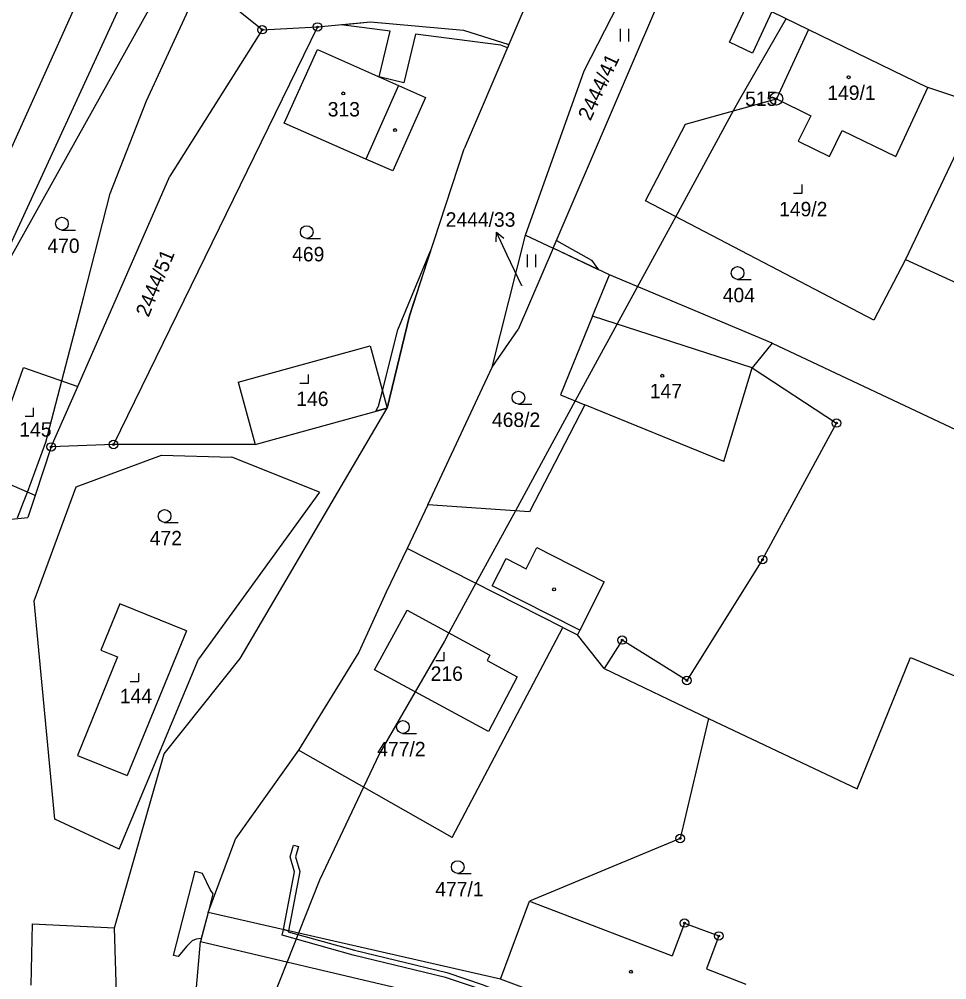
# Model space of a CAD drawing. Extents: x -546762 to -540209, y -1046851 to -1035694.
# Drawn here: x -542557.9 to -542448.6, y -1039219.7 to -1039106.5 of the extents above; entities that cross this region are included whole.
import ezdxf

# ---------------------------------------------------------------- set-up
doc = ezdxf.new("R2010")
doc.units = 0
for name, color, linetype in [('Vrstva 1', 7, 'Continuous'), ('Vrstva 16', 7, 'Continuous'), ('Vrstva 17', 7, 'Continuous'), ('Vrstva 18', 7, 'Continuous'), ('Vrstva 19', 7, 'Continuous'), ('Vrstva 24', 7, 'Continuous'), ('Vrstva 25', 7, 'Continuous'), ('Vrstva 3', 7, 'Continuous'), ('Vrstva 30', 7, 'Continuous'), ('Vrstva 37', 7, 'Continuous'), ('Vrstva 4', 7, 'Continuous'), ('Vrstva 52', 7, 'Continuous')]:
    doc.layers.add(name, color=color, linetype=linetype)

msp = doc.modelspace()

# ---------------------------------------------------------------- linework, layer by layer
at = {"layer": 'Vrstva 1'}
for p, q in [((-542469.2, -1039144.65), (-542488.37, -1039136.59)), ((-542564.58, -1039165.94), (-542556.92, -1039165.18)), ((-542488.99, -1039182.97), (-542492.15, -1039179))]:
    msp.add_line(p, q, dxfattribs=at)
for points in [[(-542546.9, -1039095.04), (-542568.14, -1039142.17)], [(-542491.37, -1039112.58), (-542484.07, -1039098.36)], [(-542563.09, -1039141.89), (-542539.44, -1039099.58)], [(-542563.09, -1039141.89), (-542543.62, -1039099.68)], [(-542529.3, -1039107.72), (-542539.44, -1039099.58)], [(-542495.02, -1039133.46), (-542480.67, -1039100.01)], [(-542480.67, -1039100.01), (-542464.9, -1039107.69)], [(-542496.92, -1039101.74), (-542500.22, -1039109.45)], [(-542522.78, -1039107.39), (-542546.81, -1039156.59)], [(-542529.3, -1039107.72), (-542522.78, -1039107.39)], [(-542522.78, -1039107.39), (-542516.51, -1039106.8)], [(-542516.51, -1039106.8), (-542505.58, -1039107.76)], [(-542464.9, -1039107.69), (-542468.7, -1039115.85)], [(-542464.9, -1039107.69), (-542450.87, -1039114.52)], [(-542529.3, -1039107.72), (-542540.18, -1039124.98)], [(-542505.58, -1039107.76), (-542500.22, -1039109.45)], [(-542500.22, -1039109.45), (-542505.48, -1039121.74)], [(-542526.71, -1039118.71), (-542522.78, -1039110.03)], [(-542522.78, -1039110.03), (-542513.22, -1039114.28)], [(-542498.27, -1039131.93), (-542491.37, -1039112.58)], [(-542513.22, -1039114.28), (-542510.04, -1039115.7)], [(-542454.64, -1039122.65), (-542450.87, -1039114.52)], [(-542447.67, -1039115.57), (-542450.87, -1039114.52)], [(-542510.04, -1039115.7), (-542513.89, -1039124.35)], [(-542479.4, -1039118.83), (-542468.7, -1039115.85)], [(-542468.7, -1039115.85), (-542464.66, -1039117.88)], [(-542444.8, -1039116.51), (-542453.5, -1039134.8)], [(-542464.66, -1039117.88), (-542466.14, -1039120.84)], [(-542517.09, -1039122.97), (-542526.71, -1039118.71)], [(-542484.13, -1039127.87), (-542479.4, -1039118.83)], [(-542462.46, -1039122.66), (-542460.94, -1039119.61)], [(-542460.94, -1039119.61), (-542454.64, -1039122.65)], [(-542466.14, -1039120.84), (-542462.46, -1039122.66)], [(-542511.95, -1039141.44), (-542505.48, -1039121.74)], [(-542513.89, -1039124.35), (-542517.09, -1039122.97)], [(-542551.03, -1039149.76), (-542540.18, -1039124.98)], [(-542457.23, -1039141.93), (-542484.13, -1039127.87)], [(-542502.2, -1039147.47), (-542498.27, -1039131.93)], [(-542498.27, -1039131.93), (-542495.02, -1039133.46)], [(-542495.02, -1039133.46), (-542499.12, -1039143.02)], [(-542488.37, -1039136.59), (-542495.02, -1039133.46)], [(-542453.5, -1039134.8), (-542457.23, -1039141.93)], [(-542453.5, -1039134.8), (-542434.9, -1039143.31)], [(-542490.36, -1039141.47), (-542488.37, -1039136.59)], [(-542514.56, -1039152.29), (-542511.95, -1039141.44)], [(-542490.36, -1039141.47), (-542494.14, -1039150.75)], [(-542502.2, -1039147.47), (-542499.12, -1039143.02)], [(-542532.12, -1039149.24), (-542516.58, -1039144.95)], [(-542516.58, -1039144.95), (-542514.56, -1039152.29)], [(-542469.2, -1039144.65), (-542471.54, -1039147.54)], [(-542469.2, -1039144.65), (-542445.52, -1039155.81)], [(-542561.84, -1039160.08), (-542557.4, -1039147.51)], [(-542557.4, -1039147.51), (-542551.03, -1039149.76)], [(-542509.79, -1039163.68), (-542502.2, -1039147.47)], [(-542471.54, -1039147.54), (-542461.62, -1039154.06)], [(-542532.12, -1039149.24), (-542530.1, -1039156.58)], [(-542554.15, -1039156.87), (-542551.03, -1039149.76)], [(-542494.14, -1039150.75), (-542491.27, -1039151.92)], [(-542531.89, -1039181.8), (-542514.56, -1039152.29)], [(-542530.1, -1039156.58), (-542514.56, -1039152.29)], [(-542491.27, -1039151.92), (-542497.81, -1039164.52)], [(-542470.33, -1039170.15), (-542461.62, -1039154.06)], [(-542554.15, -1039156.87), (-542556.05, -1039162.58)], [(-542546.81, -1039156.59), (-542554.15, -1039156.87)], [(-542530.1, -1039156.58), (-542546.81, -1039156.59)], [(-542551.22, -1039161.59), (-542541.16, -1039157.83)], [(-542541.16, -1039157.83), (-542532.86, -1039158.08)], [(-542522.52, -1039162.2), (-542532.86, -1039158.08)], [(-542556.05, -1039162.58), (-542561.84, -1039160.08)], [(-542556.16, -1039175), (-542551.22, -1039161.59)], [(-542556.05, -1039162.58), (-542556.92, -1039165.18)], [(-542522.52, -1039162.2), (-542536.8, -1039181.87)], [(-542509.79, -1039163.68), (-542512.21, -1039168.84)], [(-542497.81, -1039164.52), (-542509.79, -1039163.68)], [(-542512.21, -1039168.84), (-542514.68, -1039174)], [(-542493.85, -1039178.14), (-542512.21, -1039168.84)], [(-542470.33, -1039170.15), (-542479.25, -1039184.39)], [(-542514.68, -1039174), (-542517.89, -1039181.04)], [(-542553.71, -1039200.71), (-542556.16, -1039175)], [(-542546.05, -1039175.34), (-542548.29, -1039180.81)], [(-542538.23, -1039178.53), (-542546.05, -1039175.34)], [(-542516.04, -1039183.12), (-542512.21, -1039176.09)], [(-542512.21, -1039176.09), (-542502.46, -1039181.4)], [(-542538.23, -1039178.53), (-542545.2, -1039195.6)], [(-542506.91, -1039202.89), (-542493.85, -1039178.14)], [(-542493.85, -1039178.14), (-542492.15, -1039179)], [(-542486.88, -1039179.62), (-542488.99, -1039182.97)], [(-542479.25, -1039184.39), (-542486.88, -1039179.62)], [(-542548.29, -1039180.81), (-542546.33, -1039181.61)], [(-542517.89, -1039181.04), (-542525, -1039192.58)], [(-542546.33, -1039181.61), (-542551.07, -1039193.21)], [(-542546.16, -1039204.25), (-542536.8, -1039181.87)], [(-542540.84, -1039193.04), (-542531.89, -1039181.8)], [(-542502.46, -1039181.4), (-542502.8, -1039182.02)], [(-542502.8, -1039182.02), (-542499.24, -1039183.95)], [(-542459.17, -1039197.15), (-542452.91, -1039181.69)], [(-542452.91, -1039181.69), (-542409.99, -1039199.48)], [(-542502.64, -1039190.41), (-542516.04, -1039183.12)], [(-542488.99, -1039182.97), (-542476.72, -1039188.86)], [(-542499.24, -1039183.95), (-542502.64, -1039190.41)], [(-542476.72, -1039188.86), (-542480.04, -1039203)], [(-542476.72, -1039188.86), (-542459.17, -1039197.15)], [(-542551.07, -1039193.21), (-542545.2, -1039195.6)], [(-542546.7, -1039213.51), (-542540.84, -1039193.04)], [(-542525, -1039192.58), (-542532.38, -1039202.98)], [(-542506.91, -1039202.89), (-542525, -1039192.58)], [(-542546.16, -1039204.25), (-542553.71, -1039200.71)], [(-542535.64, -1039211.72), (-542532.38, -1039202.98)], [(-542480.04, -1039203), (-542497.78, -1039210.4)], [(-542501.22, -1039219.56), (-542497.78, -1039210.4)], [(-542497.78, -1039210.4), (-542480.98, -1039216.83)], [(-542535.64, -1039211.72), (-542536.58, -1039215.15)], [(-542501.22, -1039219.56), (-542535.64, -1039211.72)], [(-542556.4, -1039213.07), (-542556.54, -1039220.28)], [(-542556.4, -1039213.07), (-542546.7, -1039213.51)], [(-542546.17, -1039230.31), (-542546.7, -1039213.51)], [(-542479.53, -1039212.97), (-542480.98, -1039216.83)], [(-542479.53, -1039212.97), (-542475.49, -1039214.49)], [(-542537.87, -1039230.05), (-542536.58, -1039215.15)], [(-542536.58, -1039215.15), (-542512.55, -1039220.8)], [(-542475.49, -1039214.49), (-542476.95, -1039218.37)], [(-542476.95, -1039218.37), (-542472.29, -1039220.15)]]:
    msp.add_lwpolyline(points, dxfattribs=at)
at = {"layer": 'Vrstva 16'}
msp.add_line((-542500.41, -1039134.28), (-542501.69, -1039131.57), dxfattribs=at)
for points in [[(-542501.72, -1039132.69), (-542501.69, -1039131.57), (-542500.81, -1039132.26)], [(-542498.69, -1039137.91), (-542500.41, -1039134.28)]]:
    msp.add_lwpolyline(points, dxfattribs=at)
at = {"layer": 'Vrstva 24'}
for centre, radius in [((-542529.3, -1039107.72), 0.5), ((-542529.3, -1039107.72), 0.1), ((-542522.78, -1039107.39), 0.5), ((-542522.78, -1039107.39), 0.1), ((-542468.7, -1039115.85), 0.75), ((-542468.7, -1039115.85), 0.1), ((-542461.62, -1039154.06), 0.5), ((-542461.62, -1039154.06), 0.1), ((-542546.81, -1039156.59), 0.5), ((-542554.15, -1039156.87), 0.5), ((-542554.15, -1039156.87), 0.1), ((-542546.81, -1039156.59), 0.1), ((-542470.33, -1039170.15), 0.5), ((-542470.33, -1039170.15), 0.1), ((-542486.88, -1039179.62), 0.5), ((-542486.88, -1039179.62), 0.1), ((-542479.25, -1039184.39), 0.5), ((-542479.25, -1039184.39), 0.1), ((-542480.04, -1039203), 0.5), ((-542480.04, -1039203), 0.1), ((-542479.53, -1039212.97), 0.5), ((-542479.53, -1039212.97), 0.1), ((-542475.49, -1039214.49), 0.5), ((-542475.49, -1039214.49), 0.1)]:
    msp.add_circle(centre, radius, dxfattribs=at)
at = {"layer": 'Vrstva 25'}
for p, q in [((-542487.07, -1039109.11), (-542487.07, -1039107.61)), ((-542486.07, -1039109.11), (-542486.07, -1039107.61)), ((-542552.89, -1039131.32), (-542551.29, -1039131.32)), ((-542524.04, -1039132.31), (-542522.44, -1039132.31)), ((-542498.03, -1039135.71), (-542498.03, -1039134.21)), ((-542497.03, -1039135.71), (-542497.03, -1039134.21)), ((-542473.27, -1039137.13), (-542471.67, -1039137.13)), ((-542499.1, -1039151.82), (-542497.5, -1039151.82)), ((-542540.79, -1039165.76), (-542539.19, -1039165.76)), ((-542512.71, -1039190.62), (-542511.11, -1039190.62)), ((-542506.25, -1039207.12), (-542504.65, -1039207.12))]:
    msp.add_line(p, q, dxfattribs=at)
for points in [[(-542466.68, -1039126.97), (-542465.68, -1039126.97), (-542465.68, -1039125.97)], [(-542524.85, -1039149.35), (-542523.85, -1039149.35), (-542523.85, -1039148.35)], [(-542557.23, -1039153.25), (-542556.23, -1039153.25), (-542556.23, -1039152.25)], [(-542508.85, -1039182.04), (-542507.85, -1039182.04), (-542507.85, -1039181.04)], [(-542544.84, -1039184.52), (-542543.84, -1039184.52), (-542543.84, -1039183.52)]]:
    msp.add_lwpolyline(points, dxfattribs=at)
for centre, radius in [((-542460.19, -1039113.31), 0.175), ((-542519.74, -1039115.23), 0.175), ((-542513.63, -1039119.55), 0.175), ((-542552.89, -1039130.57), 0.75), ((-542524.04, -1039131.56), 0.75), ((-542473.27, -1039136.38), 0.75), ((-542482.15, -1039148.49), 0.175), ((-542499.1, -1039151.07), 0.75), ((-542540.79, -1039165.01), 0.75), ((-542494.89, -1039173.65), 0.175), ((-542512.71, -1039189.87), 0.75), ((-542506.25, -1039206.37), 0.75), ((-542485.85, -1039218.71), 0.175)]:
    msp.add_circle(centre, radius, dxfattribs=at)
at = {"layer": 'Vrstva 3'}
for points in [[(-542464.9, -1039107.69), (-542468.7, -1039115.85)], [(-542464.9, -1039107.69), (-542450.87, -1039114.52)], [(-542526.71, -1039118.71), (-542522.78, -1039110.03)], [(-542522.78, -1039110.03), (-542513.22, -1039114.28)], [(-542513.22, -1039114.28), (-542517.09, -1039122.97)], [(-542454.64, -1039122.65), (-542450.87, -1039114.52)], [(-542468.7, -1039115.85), (-542464.66, -1039117.88)], [(-542464.66, -1039117.88), (-542466.14, -1039120.84)], [(-542517.09, -1039122.97), (-542526.71, -1039118.71)], [(-542462.46, -1039122.66), (-542460.94, -1039119.61)], [(-542460.94, -1039119.61), (-542454.64, -1039122.65)], [(-542466.14, -1039120.84), (-542462.46, -1039122.66)], [(-542490.36, -1039141.47), (-542494.14, -1039150.75)], [(-542471.54, -1039147.54), (-542490.36, -1039141.47)], [(-542474.88, -1039158.6), (-542471.54, -1039147.54)], [(-542494.14, -1039150.75), (-542491.27, -1039151.92)], [(-542474.88, -1039158.6), (-542491.27, -1039151.92)], [(-542501.22, -1039219.56), (-542497.78, -1039210.4)], [(-542497.78, -1039210.4), (-542480.98, -1039216.83)], [(-542479.53, -1039212.97), (-542480.98, -1039216.83)], [(-542479.53, -1039212.97), (-542475.49, -1039214.49)], [(-542475.49, -1039214.49), (-542476.95, -1039218.37)], [(-542476.95, -1039218.37), (-542472.29, -1039220.15)], [(-542474.82, -1039229.48), (-542501.22, -1039219.56)]]:
    msp.add_lwpolyline(points, dxfattribs=at)
at = {"layer": 'Vrstva 30'}
for p, q in [((-542539.75, -1039216.77), (-542537.2, -1039206.87)), ((-542537.2, -1039206.87), (-542536.37, -1039207.1)), ((-542536.37, -1039207.1), (-542535.37, -1039209.13)), ((-542535.1, -1039209.54), (-542535.64, -1039211.72)), ((-542535.37, -1039209.13), (-542535.1, -1039209.54)), ((-542535.64, -1039211.72), (-542536.48, -1039214.79)), ((-542537.54, -1039215.08), (-542538.18, -1039215.67)), ((-542537.07, -1039214.86), (-542537.54, -1039215.08)), ((-542536.48, -1039214.79), (-542537.07, -1039214.86)), ((-542538.18, -1039215.67), (-542539.2, -1039216.9)), ((-542539.2, -1039216.9), (-542539.75, -1039216.77))]:
    msp.add_line(p, q, dxfattribs=at)
for points in [[(-542471.52, -1039110.48), (-542474.24, -1039109.2), (-542471.92, -1039104.27), (-542469.22, -1039105.58), (-542471.52, -1039110.48)], [(-542501.18, -1039109.53), (-542511.21, -1039108.25), (-542512.61, -1039113.98), (-542515.52, -1039113.26), (-542514.2, -1039107.87), (-542520, -1039107.13), (-542516.51, -1039106.8), (-542505.58, -1039107.76), (-542500.22, -1039109.45), (-542500.4, -1039109.87), (-542501.18, -1039109.53)], [(-542494.63, -1039132.55), (-542490.49, -1039134.86), (-542489.65, -1039135.99), (-542495.02, -1039133.46), (-542494.63, -1039132.55)], [(-542515.58, -1039152.08), (-542515.12, -1039150.26), (-542513.32, -1039143.09), (-542509.44, -1039133.78), (-542511.95, -1039141.44), (-542514.56, -1039152.29), (-542515.9, -1039152.66), (-542515.58, -1039152.08)], [(-542526.21, -1039213.87), (-542526.8, -1039213.73), (-542525.48, -1039206.93), (-542525.99, -1039205.15), (-542525.59, -1039203.78), (-542525.01, -1039203.96), (-542525.37, -1039205.15), (-542524.86, -1039206.91), (-542526.21, -1039213.87)], [(-542526.21, -1039213.87), (-542526.23, -1039213.99), (-542518.43, -1039216.15), (-542507.55, -1039218.79), (-542503.24, -1039220.24), (-542497.59, -1039222.56), (-542497.8, -1039225.31), (-542499.15, -1039228.54), (-542499.57, -1039228), (-542498.4, -1039225.17), (-542498.23, -1039222.94), (-542503.44, -1039220.8), (-542507.71, -1039219.37), (-542518.59, -1039216.73), (-542526.93, -1039214.41), (-542526.8, -1039213.73), (-542526.21, -1039213.87)]]:
    msp.add_lwpolyline(points, dxfattribs=at)
at = {"layer": 'Vrstva 37'}
for centre in [(-542460.19, -1039113.31), (-542519.74, -1039115.23), (-542482.15, -1039148.49), (-542485.85, -1039218.71)]:
    msp.add_circle(centre, 0.175, dxfattribs=at)
at = {"layer": 'Vrstva 4'}
for p, q in [((-542471.54, -1039147.54), (-542490.36, -1039141.47)), ((-542474.88, -1039158.6), (-542471.54, -1039147.54))]:
    msp.add_line(p, q, dxfattribs=at)
for points in [[(-542513.22, -1039114.28), (-542517.09, -1039122.97)], [(-542474.88, -1039158.6), (-542491.27, -1039151.92)], [(-542498.19, -1039171.23), (-542496.93, -1039168.73)], [(-542496.93, -1039168.73), (-542488.99, -1039172.76)], [(-542502.19, -1039173.24), (-542500.56, -1039170.03)], [(-542500.56, -1039170.03), (-542498.19, -1039171.23)], [(-542491.88, -1039178.46), (-542502.19, -1039173.24)], [(-542488.99, -1039172.76), (-542491.88, -1039178.46)], [(-542491.88, -1039178.46), (-542492.15, -1039179)], [(-542474.82, -1039229.48), (-542501.22, -1039219.56)]]:
    msp.add_lwpolyline(points, dxfattribs=at)
at = {"layer": 'Vrstva 52'}
for points in [[(-542558.11, -1039165.22), (-542557.4, -1039163.38), (-542556.96, -1039162.19), (-542554.78, -1039156.32), (-542552.89, -1039149.1), (-542550.34, -1039139.32), (-542547.2, -1039127.03), (-542542.94, -1039116.1), (-542537.97, -1039105.37), (-542536, -1039102.34), (-542531.7, -1039095.7), (-542526.21, -1039089.16), (-542522.94, -1039085.89), (-542519.15, -1039082.1), (-542512.88, -1039075.56), (-542506.34, -1039069.8), (-542502.16, -1039064.31), (-542498.76, -1039058.03), (-542496.67, -1039053.07), (-542495.1, -1039046), (-542493.55, -1039037.63), (-542492.24, -1039028.74)], [(-542467.54, -1039106.4), (-542473.05, -1039115.93), (-542473.78, -1039117.26), (-542480.57, -1039129.73), (-542485.14, -1039138.11), (-542492.41, -1039151.46), (-542499.46, -1039164.4), (-542504.11, -1039172.94), (-542507.29, -1039178.77), (-542507.82, -1039179.74), (-542511.27, -1039185.71), (-542515.48, -1039193), (-542517.35, -1039196.94), (-542522.54, -1039207.91), (-542525.01, -1039214.14), (-542526.36, -1039217.55), (-542529.07, -1039224.38), (-542535.08, -1039242.17), (-542537.52, -1039251.7), (-542538.93, -1039257.19), (-542540.31, -1039262.57), (-542544.81, -1039286.67)]]:
    msp.add_lwpolyline(points, dxfattribs=at)

# ---------------------------------------------------------------- texts
at = {"layer": 'Vrstva 16'}
msp.add_text('2444/33', height=1.7, dxfattribs=at).set_placement((-542507.67, -1039130.93))
at = {"layer": 'Vrstva 17'}
msp.add_text('515', height=1.7, dxfattribs=at).set_placement((-542472.39, -1039116.7))
at = {"layer": 'Vrstva 18'}
for s, rotation, p in [('2444/41', 65.0444, (-542490.62, -1039118.54)), ('2444/51', 67.6724, (-542542.69, -1039141.68))]:
    msp.add_text(s, height=1.7, rotation=rotation, dxfattribs=at).set_placement(p)
for s, height, p in [('470', 1.7, (-542554.6, -1039134.02)), ('469', 1.7, (-542525.76, -1039135.01)), ('2444/33', 0.1, (-542498.96, -1039137.91)), ('404', 1.7, (-542475.02, -1039139.83)), ('468/2', 1.7, (-542502.22, -1039154.52)), ('472', 1.7, (-542542.54, -1039168.46)), ('477/2', 1.7, (-542515.73, -1039193.32)), ('477/1', 1.7, (-542508.9, -1039209.82))]:
    msp.add_text(s, height=height, dxfattribs=at).set_placement(p)
at = {"layer": 'Vrstva 19'}
for s, p in [('149/1', (-542462.7, -1039115.99)), ('313', (-542521.57, -1039117.94)), ('149/2', (-542468.38, -1039129.7)), ('147', (-542483.62, -1039151.14)), ('146', (-542525.27, -1039152.05)), ('145', (-542557.91, -1039155.66)), ('216', (-542509.44, -1039184.43)), ('144', (-542546.06, -1039187.07))]:
    msp.add_text(s, height=1.7, dxfattribs=at).set_placement(p)

doc.saveas('drawing.dxf')
